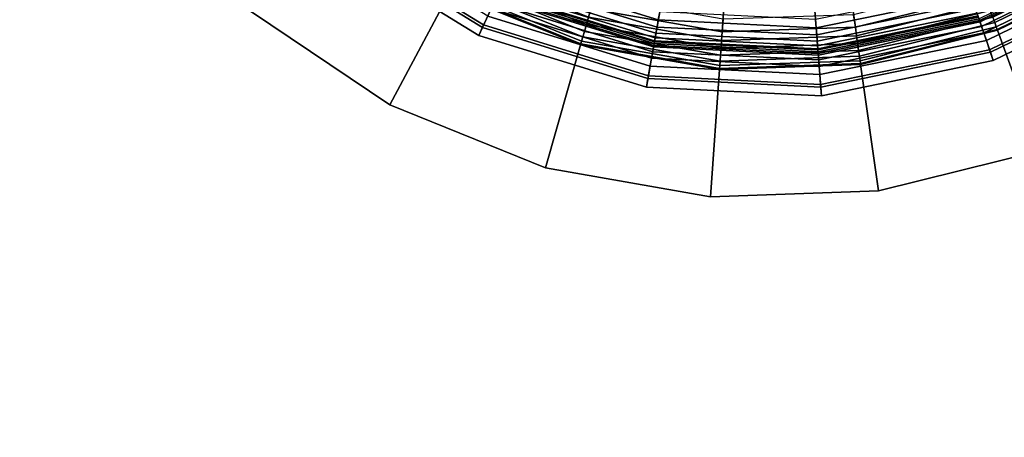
# Model space of a CAD drawing. Extents: x -43.1 to 43.1, y -41.3 to 41.3.
# Tile 467 of 656: x 15.3 to 17, y 6.1 to 6.8. Entities that reach past the tile are written whole.
import ezdxf

# ---------------------------------------------------------------- set-up
doc = ezdxf.new("R2010")
doc.units = 0
for name, color, linetype in [('LAMP', 7, 'CONTINUOUS'), ('LAMP_SUPPORT', 18, 'CONTINUOUS'), ('METAL_BASE', 254, 'CONTINUOUS')]:
    doc.layers.add(name, color=color, linetype=linetype)

msp = doc.modelspace()

# ---------------------------------------------------------------- linework, layer by layer
at = {"layer": 'LAMP'}
for points in [[(17.2365, 6.92, 16.1042), (16.9783, 6.7941, 16.1042), (16.9491, 6.8799, 16.2234), (17.1869, 6.9959, 16.2234)], [(16.1111, 6.7819, 15.9815), (15.8538, 6.9402, 15.9815), (15.8905, 6.9859, 16.1042), (16.1353, 6.8353, 16.1042)], [(16.1201, 6.8019, 15.3235), (15.8675, 6.9573, 15.3235), (15.8568, 6.9439, 15.6079), (16.113, 6.7863, 15.6079)], [(16.113, 6.7863, 15.6079), (15.8568, 6.9439, 15.6079), (15.8443, 6.9283, 15.8637), (16.1048, 6.768, 15.8637)], [(16.1048, 6.768, 15.8637), (15.8443, 6.9283, 15.8637), (15.8538, 6.9402, 15.9815), (16.1111, 6.7819, 15.9815)], [(17.2347, 6.9229, 14.1573), (16.9772, 6.7973, 14.1573), (16.9791, 6.7918, 14.4272), (17.2379, 6.918, 14.4272)], [(16.4098, 6.7503, 16.1042), (16.1353, 6.8353, 16.1042), (16.1727, 6.9178, 16.2234), (16.4255, 6.8396, 16.2234)], [(17.2686, 6.871, 15.9815), (16.9972, 6.7386, 15.9815), (16.9783, 6.7941, 16.1042), (17.2365, 6.92, 16.1042)], [(17.2379, 6.918, 14.4272), (16.9791, 6.7918, 14.4272), (16.9818, 6.7837, 14.7202), (17.2426, 6.9108, 14.7202)], [(17.2426, 6.9108, 14.7202), (16.9818, 6.7837, 14.7202), (16.9855, 6.7728, 15.0232), (17.2488, 6.9013, 15.0232)], [(16.4202, 6.8093, 13.8601), (16.16, 6.8898, 13.8601), (16.1541, 6.8767, 13.8647), (16.4177, 6.7951, 13.8647)], [(17.2488, 6.9013, 15.0232), (16.9855, 6.7728, 15.0232), (16.9901, 6.7593, 15.3235), (17.2566, 6.8893, 15.3235)], [(17.2566, 6.8893, 15.3235), (16.9901, 6.7593, 15.3235), (16.9956, 6.7431, 15.6079), (17.266, 6.875, 15.6079)], [(16.4177, 6.7951, 13.8647), (16.1541, 6.8767, 13.8647), (16.1488, 6.865, 13.8722), (16.4155, 6.7825, 13.8722)], [(16.9783, 6.7941, 16.1042), (16.6968, 6.7363, 16.1042), (16.6898, 6.8267, 16.2234), (16.9491, 6.8799, 16.2234)], [(17.266, 6.875, 15.6079), (16.9956, 6.7431, 15.6079), (17.0021, 6.7242, 15.8637), (17.277, 6.8582, 15.8637)], [(17.277, 6.8582, 15.8637), (17.0021, 6.7242, 15.8637), (16.9972, 6.7386, 15.9815), (17.2686, 6.871, 15.9815)], [(16.4136, 6.7719, 13.8822), (16.1443, 6.8553, 13.8822), (16.1409, 6.8478, 13.8943), (16.4122, 6.7638, 13.8943)], [(16.4155, 6.7825, 13.8722), (16.1488, 6.865, 13.8722), (16.1443, 6.8553, 13.8822), (16.4136, 6.7719, 13.8822)], [(16.4104, 6.7537, 14.1573), (16.1367, 6.8384, 14.1573), (16.1343, 6.8331, 14.4272), (16.4094, 6.7479, 14.4272)], [(16.4109, 6.7567, 13.9233), (16.138, 6.8412, 13.9233), (16.1367, 6.8384, 14.1573), (16.4104, 6.7537, 14.1573)], [(16.4112, 6.7586, 13.9082), (16.1388, 6.843, 13.9082), (16.138, 6.8412, 13.9233), (16.4109, 6.7567, 13.9233)], [(16.4122, 6.7638, 13.8943), (16.1409, 6.8478, 13.8943), (16.1388, 6.843, 13.9082), (16.4112, 6.7586, 13.9082)], [(16.6968, 6.7363, 16.1042), (16.4098, 6.7503, 16.1042), (16.4255, 6.8396, 16.2234), (16.6898, 6.8267, 16.2234)], [(16.959, 6.8507, 13.8601), (16.6922, 6.796, 13.8601), (16.6933, 6.7816, 13.8647), (16.9636, 6.8371, 13.8647)], [(16.9636, 6.8371, 13.8647), (16.6933, 6.7816, 13.8647), (16.6943, 6.7689, 13.8722), (16.9677, 6.825, 13.8722)], [(16.3996, 6.6926, 15.9815), (16.1111, 6.7819, 15.9815), (16.1353, 6.8353, 16.1042), (16.4098, 6.7503, 16.1042)], [(16.4079, 6.7395, 14.7202), (16.1307, 6.8253, 14.7202), (16.126, 6.8149, 15.0232), (16.4059, 6.7282, 15.0232)], [(16.4094, 6.7479, 14.4272), (16.1343, 6.8331, 14.4272), (16.1307, 6.8253, 14.7202), (16.4079, 6.7395, 14.7202)], [(16.9677, 6.825, 13.8722), (16.6943, 6.7689, 13.8722), (16.6951, 6.7582, 13.8822), (16.9712, 6.8148, 13.8822)], [(16.4059, 6.7282, 15.0232), (16.126, 6.8149, 15.0232), (16.1201, 6.8019, 15.3235), (16.4034, 6.7142, 15.3235)], [(16.6922, 6.796, 13.8601), (16.4202, 6.8093, 13.8601), (16.4177, 6.7951, 13.8647), (16.6933, 6.7816, 13.8647)], [(16.9712, 6.8148, 13.8822), (16.6951, 6.7582, 13.8822), (16.6957, 6.75, 13.8943), (16.9739, 6.8071, 13.8943)], [(16.9739, 6.8071, 13.8943), (16.6957, 6.75, 13.8943), (16.6961, 6.7447, 13.9082), (16.9756, 6.802, 13.9082)], [(16.4004, 6.6973, 15.6079), (16.113, 6.7863, 15.6079), (16.1048, 6.768, 15.8637), (16.397, 6.6776, 15.8637)], [(16.4034, 6.7142, 15.3235), (16.1201, 6.8019, 15.3235), (16.113, 6.7863, 15.6079), (16.4004, 6.6973, 15.6079)], [(16.6933, 6.7816, 13.8647), (16.4177, 6.7951, 13.8647), (16.4155, 6.7825, 13.8722), (16.6943, 6.7689, 13.8722)], [(16.9756, 6.802, 13.9082), (16.6961, 6.7447, 13.9082), (16.6963, 6.7427, 13.9233), (16.9762, 6.8002, 13.9233)], [(16.9762, 6.8002, 13.9233), (16.6963, 6.7427, 13.9233), (16.6965, 6.7397, 14.1573), (16.9772, 6.7973, 14.1573)], [(16.9772, 6.7973, 14.1573), (16.6965, 6.7397, 14.1573), (16.697, 6.7339, 14.4272), (16.9791, 6.7918, 14.4272)], [(16.9972, 6.7386, 15.9815), (16.7013, 6.6779, 15.9815), (16.6968, 6.7363, 16.1042), (16.9783, 6.7941, 16.1042)], [(16.9791, 6.7918, 14.4272), (16.697, 6.7339, 14.4272), (16.6976, 6.7253, 14.7202), (16.9818, 6.7837, 14.7202)], [(16.397, 6.6776, 15.8637), (16.1048, 6.768, 15.8637), (16.1111, 6.7819, 15.9815), (16.3996, 6.6926, 15.9815)], [(16.6951, 6.7582, 13.8822), (16.4136, 6.7719, 13.8822), (16.4122, 6.7638, 13.8943), (16.6957, 6.75, 13.8943)], [(16.6943, 6.7689, 13.8722), (16.4155, 6.7825, 13.8722), (16.4136, 6.7719, 13.8822), (16.6951, 6.7582, 13.8822)], [(16.9818, 6.7837, 14.7202), (16.6976, 6.7253, 14.7202), (16.6985, 6.7139, 15.0232), (16.9855, 6.7728, 15.0232)], [(16.9855, 6.7728, 15.0232), (16.6985, 6.7139, 15.0232), (16.6996, 6.6997, 15.3235), (16.9901, 6.7593, 15.3235)], [(16.6965, 6.7397, 14.1573), (16.4104, 6.7537, 14.1573), (16.4094, 6.7479, 14.4272), (16.697, 6.7339, 14.4272)], [(16.6963, 6.7427, 13.9233), (16.4109, 6.7567, 13.9233), (16.4104, 6.7537, 14.1573), (16.6965, 6.7397, 14.1573)], [(16.6961, 6.7447, 13.9082), (16.4112, 6.7586, 13.9082), (16.4109, 6.7567, 13.9233), (16.6963, 6.7427, 13.9233)], [(16.6957, 6.75, 13.8943), (16.4122, 6.7638, 13.8943), (16.4112, 6.7586, 13.9082), (16.6961, 6.7447, 13.9082)], [(16.9901, 6.7593, 15.3235), (16.6996, 6.6997, 15.3235), (16.7009, 6.6826, 15.6079), (16.9956, 6.7431, 15.6079)], [(16.7013, 6.6779, 15.9815), (16.3996, 6.6926, 15.9815), (16.4098, 6.7503, 16.1042), (16.6968, 6.7363, 16.1042)], [(16.6976, 6.7253, 14.7202), (16.4079, 6.7395, 14.7202), (16.4059, 6.7282, 15.0232), (16.6985, 6.7139, 15.0232)], [(16.697, 6.7339, 14.4272), (16.4094, 6.7479, 14.4272), (16.4079, 6.7395, 14.7202), (16.6976, 6.7253, 14.7202)], [(16.9956, 6.7431, 15.6079), (16.7009, 6.6826, 15.6079), (16.7025, 6.6626, 15.8637), (17.0021, 6.7242, 15.8637)], [(17.0021, 6.7242, 15.8637), (16.7025, 6.6626, 15.8637), (16.7013, 6.6779, 15.9815), (16.9972, 6.7386, 15.9815)], [(16.6985, 6.7139, 15.0232), (16.4059, 6.7282, 15.0232), (16.4034, 6.7142, 15.3235), (16.6996, 6.6997, 15.3235)], [(16.6996, 6.6997, 15.3235), (16.4034, 6.7142, 15.3235), (16.4004, 6.6973, 15.6079), (16.7009, 6.6826, 15.6079)], [(16.7009, 6.6826, 15.6079), (16.4004, 6.6973, 15.6079), (16.397, 6.6776, 15.8637), (16.7025, 6.6626, 15.8637)], [(16.7025, 6.6626, 15.8637), (16.397, 6.6776, 15.8637), (16.3996, 6.6926, 15.9815), (16.7013, 6.6779, 15.9815)]]:
    msp.add_3dface(points, dxfattribs=at)
at = {"layer": 'LAMP_SUPPORT'}
for points in [[(16.7485, 6.8748, 13.7394), (16.9552, 6.9263, 13.7394), (16.9871, 6.8387, 13.7394), (16.7615, 6.7824, 13.7394)], [(17.0046, 6.7905, 10.1688), (17.2231, 6.8971, 10.1688), (17.2178, 6.9058, 10.1587), (17.0011, 6.8001, 10.1587)], [(17.0011, 6.8001, 13.725), (17.2178, 6.9058, 13.725), (17.2231, 6.8971, 13.7148), (17.0046, 6.7905, 13.7148)], [(16.0711, 6.8763, 10.1509), (16.2923, 6.7869, 10.1509), (16.2961, 6.8002, 10.146), (16.0776, 6.8885, 10.146)], [(16.0776, 6.8885, 13.7377), (16.2961, 6.8002, 13.7377), (16.2923, 6.7869, 13.7328), (16.0711, 6.8763, 13.7328)], [(16.3259, 6.9043, 13.7394), (16.5357, 6.8673, 13.7394), (16.5292, 6.7743, 13.7394), (16.3002, 6.8147, 13.7394)], [(17.0072, 6.7832, 10.181), (17.2273, 6.8906, 10.181), (17.2231, 6.8971, 10.1688), (17.0046, 6.7905, 10.1688)], [(17.0046, 6.7905, 13.7148), (17.2231, 6.8971, 13.7148), (17.2273, 6.8906, 13.7026), (17.0072, 6.7832, 13.7026)], [(17.0089, 6.7786, 10.1948), (17.2299, 6.8864, 10.1948), (17.2273, 6.8906, 10.181), (17.0072, 6.7832, 10.181)], [(17.0072, 6.7832, 13.7026), (17.2273, 6.8906, 13.7026), (17.2299, 6.8864, 13.6888), (17.0089, 6.7786, 13.6888)], [(16.0654, 6.8655, 10.1587), (16.2889, 6.7752, 10.1587), (16.2923, 6.7869, 10.1509), (16.0711, 6.8763, 10.1509)], [(16.0711, 6.8763, 13.7328), (16.2923, 6.7869, 13.7328), (16.2889, 6.7752, 13.725), (16.0654, 6.8655, 13.725)], [(16.5357, 6.8673, 13.7394), (16.7485, 6.8748, 13.7394), (16.7615, 6.7824, 13.7394), (16.5292, 6.7743, 13.7394)], [(17.0095, 6.777, 10.2099), (17.2308, 6.8849, 10.2099), (17.2299, 6.8864, 10.1948), (17.0089, 6.7786, 10.1948)], [(17.0089, 6.7786, 13.6888), (17.2299, 6.8864, 13.6888), (17.2308, 6.8849, 13.6738), (17.0095, 6.777, 13.6738)], [(17.0095, 6.777, 13.6738), (17.2308, 6.8849, 13.6738), (17.2308, 6.8849, 10.2099), (17.0095, 6.777, 10.2099)], [(16.057, 6.8497, 10.181), (16.284, 6.758, 10.181), (16.2861, 6.7654, 10.1688), (16.0606, 6.8565, 10.1688)], [(16.0606, 6.8565, 13.7148), (16.2861, 6.7654, 13.7148), (16.284, 6.758, 13.7026), (16.057, 6.8497, 13.7026)], [(16.0606, 6.8565, 10.1688), (16.2861, 6.7654, 10.1688), (16.2889, 6.7752, 10.1587), (16.0654, 6.8655, 10.1587)], [(16.0654, 6.8655, 13.725), (16.2889, 6.7752, 13.725), (16.2861, 6.7654, 13.7148), (16.0606, 6.8565, 13.7148)], [(16.7615, 6.7824, 10.1442), (16.9871, 6.8387, 10.1442), (16.9795, 6.8593, 10.1425), (16.7584, 6.8042, 10.1425)], [(16.0539, 6.8438, 10.2099), (16.2821, 6.7516, 10.2099), (16.2826, 6.7532, 10.1948), (16.0547, 6.8453, 10.1948)], [(16.0547, 6.8453, 13.6888), (16.2826, 6.7532, 13.6888), (16.2821, 6.7516, 13.6738), (16.0539, 6.8438, 13.6738)], [(16.0539, 6.8438, 13.6738), (16.2821, 6.7516, 13.6738), (16.2821, 6.7516, 10.2099), (16.0539, 6.8438, 10.2099)], [(16.0547, 6.8453, 10.1948), (16.2826, 6.7532, 10.1948), (16.284, 6.758, 10.181), (16.057, 6.8497, 10.181)], [(16.057, 6.8497, 13.7026), (16.284, 6.758, 13.7026), (16.2826, 6.7532, 13.6888), (16.0547, 6.8453, 13.6888)], [(16.7636, 6.7675, 10.146), (16.9922, 6.8245, 10.146), (16.9871, 6.8387, 10.1442), (16.7615, 6.7824, 10.1442)], [(16.7615, 6.7824, 13.7394), (16.9871, 6.8387, 13.7394), (16.9922, 6.8245, 13.7377), (16.7636, 6.7675, 13.7377)], [(16.3002, 6.8147, 10.1442), (16.5292, 6.7743, 10.1442), (16.5307, 6.7962, 10.1425), (16.3063, 6.8358, 10.1425)], [(16.7655, 6.7538, 10.1509), (16.9969, 6.8115, 10.1509), (16.9922, 6.8245, 10.146), (16.7636, 6.7675, 10.146)], [(16.7636, 6.7675, 13.7377), (16.9922, 6.8245, 13.7377), (16.9969, 6.8115, 13.7328), (16.7655, 6.7538, 13.7328)], [(16.2961, 6.8002, 10.146), (16.5281, 6.7593, 10.146), (16.5292, 6.7743, 10.1442), (16.3002, 6.8147, 10.1442)], [(16.3002, 6.8147, 13.7394), (16.5292, 6.7743, 13.7394), (16.5281, 6.7593, 13.7377), (16.2961, 6.8002, 13.7377)], [(16.5292, 6.7743, 10.1442), (16.7615, 6.7824, 10.1442), (16.7584, 6.8042, 10.1425), (16.5307, 6.7962, 10.1425)], [(16.7672, 6.7418, 10.1587), (17.0011, 6.8001, 10.1587), (16.9969, 6.8115, 10.1509), (16.7655, 6.7538, 10.1509)], [(16.7655, 6.7538, 13.7328), (16.9969, 6.8115, 13.7328), (17.0011, 6.8001, 13.725), (16.7672, 6.7418, 13.725)], [(16.2889, 6.7752, 10.1587), (16.5263, 6.7334, 10.1587), (16.5272, 6.7455, 10.1509), (16.2923, 6.7869, 10.1509)], [(16.2923, 6.7869, 13.7328), (16.5272, 6.7455, 13.7328), (16.5263, 6.7334, 13.725), (16.2889, 6.7752, 13.725)], [(16.2923, 6.7869, 10.1509), (16.5272, 6.7455, 10.1509), (16.5281, 6.7593, 10.146), (16.2961, 6.8002, 10.146)], [(16.2961, 6.8002, 13.7377), (16.5281, 6.7593, 13.7377), (16.5272, 6.7455, 13.7328), (16.2923, 6.7869, 13.7328)], [(16.7686, 6.7317, 10.1688), (17.0046, 6.7905, 10.1688), (17.0011, 6.8001, 10.1587), (16.7672, 6.7418, 10.1587)], [(16.7672, 6.7418, 13.725), (17.0011, 6.8001, 13.725), (17.0046, 6.7905, 13.7148), (16.7686, 6.7317, 13.7148)], [(16.7697, 6.724, 10.181), (17.0072, 6.7832, 10.181), (17.0046, 6.7905, 10.1688), (16.7686, 6.7317, 10.1688)], [(16.7686, 6.7317, 13.7148), (17.0046, 6.7905, 13.7148), (17.0072, 6.7832, 13.7026), (16.7697, 6.724, 13.7026)], [(16.2861, 6.7654, 10.1688), (16.5256, 6.7232, 10.1688), (16.5263, 6.7334, 10.1587), (16.2889, 6.7752, 10.1587)], [(16.2889, 6.7752, 13.725), (16.5263, 6.7334, 13.725), (16.5256, 6.7232, 13.7148), (16.2861, 6.7654, 13.7148)], [(16.5281, 6.7593, 10.146), (16.7636, 6.7675, 10.146), (16.7615, 6.7824, 10.1442), (16.5292, 6.7743, 10.1442)], [(16.5292, 6.7743, 13.7394), (16.7615, 6.7824, 13.7394), (16.7636, 6.7675, 13.7377), (16.5281, 6.7593, 13.7377)], [(16.7704, 6.7191, 10.1948), (17.0089, 6.7786, 10.1948), (17.0072, 6.7832, 10.181), (16.7697, 6.724, 10.181)], [(16.7697, 6.724, 13.7026), (17.0072, 6.7832, 13.7026), (17.0089, 6.7786, 13.6888), (16.7704, 6.7191, 13.6888)], [(16.7706, 6.7174, 10.2099), (17.0095, 6.777, 10.2099), (17.0089, 6.7786, 10.1948), (16.7704, 6.7191, 10.1948)], [(16.7704, 6.7191, 13.6888), (17.0089, 6.7786, 13.6888), (17.0095, 6.777, 13.6738), (16.7706, 6.7174, 13.6738)], [(16.7706, 6.7174, 13.6738), (17.0095, 6.777, 13.6738), (17.0095, 6.777, 10.2099), (16.7706, 6.7174, 10.2099)], [(16.2821, 6.7516, 10.2099), (16.5246, 6.7088, 10.2099), (16.5247, 6.7105, 10.1948), (16.2826, 6.7532, 10.1948)], [(16.2826, 6.7532, 13.6888), (16.5247, 6.7105, 13.6888), (16.5246, 6.7088, 13.6738), (16.2821, 6.7516, 13.6738)], [(16.2821, 6.7516, 13.6738), (16.5246, 6.7088, 13.6738), (16.5246, 6.7088, 10.2099), (16.2821, 6.7516, 10.2099)], [(16.2826, 6.7532, 10.1948), (16.5247, 6.7105, 10.1948), (16.5251, 6.7155, 10.181), (16.284, 6.758, 10.181)], [(16.284, 6.758, 13.7026), (16.5251, 6.7155, 13.7026), (16.5247, 6.7105, 13.6888), (16.2826, 6.7532, 13.6888)], [(16.284, 6.758, 10.181), (16.5251, 6.7155, 10.181), (16.5256, 6.7232, 10.1688), (16.2861, 6.7654, 10.1688)], [(16.2861, 6.7654, 13.7148), (16.5256, 6.7232, 13.7148), (16.5251, 6.7155, 13.7026), (16.284, 6.758, 13.7026)], [(16.5263, 6.7334, 10.1587), (16.7672, 6.7418, 10.1587), (16.7655, 6.7538, 10.1509), (16.5272, 6.7455, 10.1509)], [(16.5272, 6.7455, 13.7328), (16.7655, 6.7538, 13.7328), (16.7672, 6.7418, 13.725), (16.5263, 6.7334, 13.725)], [(16.5272, 6.7455, 10.1509), (16.7655, 6.7538, 10.1509), (16.7636, 6.7675, 10.146), (16.5281, 6.7593, 10.146)], [(16.5281, 6.7593, 13.7377), (16.7636, 6.7675, 13.7377), (16.7655, 6.7538, 13.7328), (16.5272, 6.7455, 13.7328)], [(16.5256, 6.7232, 10.1688), (16.7686, 6.7317, 10.1688), (16.7672, 6.7418, 10.1587), (16.5263, 6.7334, 10.1587)], [(16.5263, 6.7334, 13.725), (16.7672, 6.7418, 13.725), (16.7686, 6.7317, 13.7148), (16.5256, 6.7232, 13.7148)], [(16.5246, 6.7088, 10.2099), (16.7706, 6.7174, 10.2099), (16.7704, 6.7191, 10.1948), (16.5247, 6.7105, 10.1948)], [(16.5247, 6.7105, 13.6888), (16.7704, 6.7191, 13.6888), (16.7706, 6.7174, 13.6738), (16.5246, 6.7088, 13.6738)], [(16.5246, 6.7088, 13.6738), (16.7706, 6.7174, 13.6738), (16.7706, 6.7174, 10.2099), (16.5246, 6.7088, 10.2099)], [(16.5247, 6.7105, 10.1948), (16.7704, 6.7191, 10.1948), (16.7697, 6.724, 10.181), (16.5251, 6.7155, 10.181)], [(16.5251, 6.7155, 13.7026), (16.7697, 6.724, 13.7026), (16.7704, 6.7191, 13.6888), (16.5247, 6.7105, 13.6888)], [(16.5251, 6.7155, 10.181), (16.7697, 6.724, 10.181), (16.7686, 6.7317, 10.1688), (16.5256, 6.7232, 10.1688)], [(16.5256, 6.7232, 13.7148), (16.7686, 6.7317, 13.7148), (16.7697, 6.724, 13.7026), (16.5251, 6.7155, 13.7026)]]:
    msp.add_3dface(points, dxfattribs=at)
at = {"layer": 'METAL_BASE'}
for points in [[(27.0036, 32.0474, 30.106), (27.0311, 32.0239, 30.241), (0.867, 1.3896, 30.241), (0.8395, 1.4131, 30.106)], [(27.0311, 32.0239, 29.9709), (27.0036, 32.0474, 30.106), (0.8395, 1.4131, 30.106), (0.867, 1.3896, 29.9709)], [(27.0311, 32.0239, 30.241), (27.1063, 31.9597, 30.3399), (0.9422, 1.3254, 30.3399), (0.867, 1.3896, 30.241)], [(27.1063, 31.9597, 29.872), (27.0311, 32.0239, 29.9709), (0.867, 1.3896, 29.9709), (0.9422, 1.3254, 29.872)], [(27.1063, 31.9597, 30.3399), (27.209, 31.8719, 30.3761), (1.0449, 1.2377, 30.3761), (0.9422, 1.3254, 30.3399)], [(27.209, 31.8719, 29.8358), (27.1063, 31.9597, 29.872), (0.9422, 1.3254, 29.872), (1.0449, 1.2377, 29.8358)], [(27.209, 31.8719, 30.3761), (27.3117, 31.7842, 30.3399), (1.1476, 1.15, 30.3399), (1.0449, 1.2377, 30.3761)], [(27.3117, 31.7842, 29.872), (27.209, 31.8719, 29.8358), (1.0449, 1.2377, 29.8358), (1.1476, 1.15, 29.872)], [(27.3117, 31.7842, 30.3399), (27.3869, 31.72, 30.241), (1.2228, 1.0858, 30.241), (1.1476, 1.15, 30.3399)], [(27.3869, 31.72, 29.9709), (27.3117, 31.7842, 29.872), (1.1476, 1.15, 29.872), (1.2228, 1.0858, 29.9709)], [(27.3869, 31.72, 30.241), (27.4144, 31.6965, 30.106), (1.2503, 1.0623, 30.106), (1.2228, 1.0858, 30.241)], [(27.4144, 31.6965, 30.106), (27.3869, 31.72, 29.9709), (1.2228, 1.0858, 29.9709), (1.2503, 1.0623, 30.106)], [(15.2991, 29.0691, 39.5821), (15.4187, 29.0063, 39.5459), (0.9079, 1.3482, 39.5459), (0.7883, 1.411, 39.5821)], [(15.4187, 29.0063, 39.0781), (15.2991, 29.0691, 39.0419), (0.7883, 1.411, 39.0419), (0.9079, 1.3482, 39.0781)], [(15.4187, 29.0063, 39.5459), (15.5062, 28.9604, 39.447), (0.9954, 1.3023, 39.447), (0.9079, 1.3482, 39.5459)], [(15.5062, 28.9604, 39.1769), (15.4187, 29.0063, 39.0781), (0.9079, 1.3482, 39.0781), (0.9954, 1.3023, 39.1769)], [(15.5062, 28.9604, 39.447), (15.5382, 28.9436, 39.312), (1.0275, 1.2855, 39.312), (0.9954, 1.3023, 39.447)], [(15.5382, 28.9436, 39.312), (15.5062, 28.9604, 39.1769), (0.9954, 1.3023, 39.1769), (1.0275, 1.2855, 39.312)], [(25.8107, 20.3207, 20.312), (25.8329, 20.2921, 20.447), (1.159, 1.1418, 20.447), (1.1368, 1.1704, 20.312)], [(25.8329, 20.2921, 20.1769), (25.8107, 20.3207, 20.312), (1.1368, 1.1704, 20.312), (1.159, 1.1418, 20.1769)], [(25.8329, 20.2921, 20.447), (25.8935, 20.214, 20.5459), (1.2196, 1.0637, 20.5459), (1.159, 1.1418, 20.447)], [(25.8935, 20.214, 20.0781), (25.8329, 20.2921, 20.1769), (1.159, 1.1418, 20.1769), (1.2196, 1.0637, 20.0781)], [(25.8935, 20.214, 20.5459), (25.9763, 20.1073, 20.5821), (1.3024, 0.9571, 20.5821), (1.2196, 1.0637, 20.5459)], [(25.9763, 20.1073, 20.0419), (25.8935, 20.214, 20.0781), (1.2196, 1.0637, 20.0781), (1.3024, 0.9571, 20.0419)], [(25.9763, 20.1073, 20.5821), (26.0591, 20.0006, 20.5459), (1.3852, 0.8504, 20.5459), (1.3024, 0.9571, 20.5821)], [(26.0591, 20.0006, 20.0781), (25.9763, 20.1073, 20.0419), (1.3024, 0.9571, 20.0419), (1.3852, 0.8504, 20.0781)], [(26.0591, 20.0006, 20.5459), (26.1197, 19.9225, 20.447), (1.4459, 0.7723, 20.447), (1.3852, 0.8504, 20.5459)], [(26.1197, 19.9225, 20.1769), (26.0591, 20.0006, 20.0781), (1.3852, 0.8504, 20.0781), (1.4459, 0.7723, 20.1769)], [(26.1197, 19.9225, 20.447), (26.1419, 19.8939, 20.312), (1.468, 0.7437, 20.312), (1.4459, 0.7723, 20.447)], [(26.1419, 19.8939, 20.312), (26.1197, 19.9225, 20.1769), (1.4459, 0.7723, 20.1769), (1.468, 0.7437, 20.312)], [(16.021, 7.8891, 11.518), (16.0369, 7.8566, 11.6531), (1.4496, 0.7419, 11.6531), (1.4337, 0.7744, 11.518)], [(16.0369, 7.8566, 11.3829), (16.021, 7.8891, 11.518), (1.4337, 0.7744, 11.518), (1.4496, 0.7419, 11.3829)], [(16.0369, 7.8566, 11.6531), (16.0802, 7.7677, 11.7519), (1.4929, 0.653, 11.7519), (1.4496, 0.7419, 11.6531)], [(16.0802, 7.7677, 11.2841), (16.0369, 7.8566, 11.3829), (1.4496, 0.7419, 11.3829), (1.4929, 0.653, 11.2841)], [(16.0802, 7.7677, 11.7519), (16.1394, 7.6463, 11.7881), (1.5521, 0.5316, 11.7881), (1.4929, 0.653, 11.7519)], [(16.1394, 7.6463, 11.2479), (16.0802, 7.7677, 11.2841), (1.4929, 0.653, 11.2841), (1.5521, 0.5316, 11.2479)], [(16.1394, 7.6463, 11.7881), (16.1986, 7.5249, 11.7519), (1.6113, 0.4102, 11.7519), (1.5521, 0.5316, 11.7881)], [(16.1986, 7.5249, 11.2841), (16.1394, 7.6463, 11.2479), (1.5521, 0.5316, 11.2479), (1.6113, 0.4102, 11.2841)], [(16.1986, 7.5249, 11.7519), (16.2419, 7.4361, 11.6531), (1.6546, 0.3214, 11.6531), (1.6113, 0.4102, 11.7519)], [(16.2419, 7.4361, 11.3829), (16.1986, 7.5249, 11.2841), (1.6113, 0.4102, 11.2841), (1.6546, 0.3214, 11.3829)], [(16.2419, 7.4361, 11.6531), (16.2578, 7.4035, 11.518), (1.6705, 0.2888, 11.518), (1.6546, 0.3214, 11.6531)], [(16.2578, 7.4035, 11.518), (16.2419, 7.4361, 11.3829), (1.6546, 0.3214, 11.3829), (1.6705, 0.2888, 11.518)], [(15.8498, 6.9815, 11.0545), (15.7064, 6.8107, 11.0545), (15.9492, 6.6469, 11.0545), (16.0539, 6.8438, 11.0545)], [(16.0539, 6.8438, 11.9415), (15.9492, 6.6469, 11.9415), (15.7064, 6.8107, 11.9415), (15.8498, 6.9815, 11.9415)], [(17.0095, 6.777, 11.0545), (17.2308, 6.8849, 11.0545), (17.2308, 6.8849, 11.9415), (17.0095, 6.777, 11.9415)], [(17.0095, 6.777, 11.0545), (17.0858, 6.5674, 11.0545), (17.349, 6.6958, 11.0545), (17.2308, 6.8849, 11.0545)], [(17.2308, 6.8849, 11.9415), (17.349, 6.6958, 11.9415), (17.0858, 6.5674, 11.9415), (17.0095, 6.777, 11.9415)], [(16.0539, 6.8438, 11.0545), (15.9492, 6.6469, 11.0545), (16.2207, 6.5372, 11.0545), (16.2821, 6.7516, 11.0545)], [(16.2821, 6.7516, 11.9415), (16.2207, 6.5372, 11.9415), (15.9492, 6.6469, 11.9415), (16.0539, 6.8438, 11.9415)], [(16.0539, 6.8438, 11.0545), (16.2821, 6.7516, 11.0545), (16.2821, 6.7516, 11.9415), (16.0539, 6.8438, 11.9415)], [(15.7064, 6.8107, 11.9415), (15.9492, 6.6469, 11.9415), (15.9492, 6.6469, 11.0545), (15.7064, 6.8107, 11.0545)], [(16.7706, 6.7174, 11.0545), (17.0095, 6.777, 11.0545), (17.0095, 6.777, 11.9415), (16.7706, 6.7174, 11.9415)], [(16.7706, 6.7174, 11.0545), (16.8017, 6.4966, 11.0545), (17.0858, 6.5674, 11.0545), (17.0095, 6.777, 11.0545)], [(17.0095, 6.777, 11.9415), (17.0858, 6.5674, 11.9415), (16.8017, 6.4966, 11.9415), (16.7706, 6.7174, 11.9415)], [(16.2821, 6.7516, 11.0545), (16.2207, 6.5372, 11.0545), (16.509, 6.4864, 11.0545), (16.5246, 6.7088, 11.0545)], [(16.5246, 6.7088, 11.9415), (16.509, 6.4864, 11.9415), (16.2207, 6.5372, 11.9415), (16.2821, 6.7516, 11.9415)], [(16.2821, 6.7516, 11.0545), (16.5246, 6.7088, 11.0545), (16.5246, 6.7088, 11.9415), (16.2821, 6.7516, 11.9415)], [(16.5246, 6.7088, 11.0545), (16.509, 6.4864, 11.0545), (16.8017, 6.4966, 11.0545), (16.7706, 6.7174, 11.0545)], [(16.7706, 6.7174, 11.9415), (16.8017, 6.4966, 11.9415), (16.509, 6.4864, 11.9415), (16.5246, 6.7088, 11.9415)], [(16.5246, 6.7088, 11.0545), (16.7706, 6.7174, 11.0545), (16.7706, 6.7174, 11.9415), (16.5246, 6.7088, 11.9415)], [(15.9492, 6.6469, 11.9415), (16.2207, 6.5372, 11.9415), (16.2207, 6.5372, 11.0545), (15.9492, 6.6469, 11.0545)], [(16.8017, 6.4966, 11.9415), (17.0858, 6.5674, 11.9415), (17.0858, 6.5674, 11.0545), (16.8017, 6.4966, 11.0545)], [(16.2207, 6.5372, 11.9415), (16.509, 6.4864, 11.9415), (16.509, 6.4864, 11.0545), (16.2207, 6.5372, 11.0545)], [(16.509, 6.4864, 11.9415), (16.8017, 6.4966, 11.9415), (16.8017, 6.4966, 11.0545), (16.509, 6.4864, 11.0545)]]:
    msp.add_3dface(points, dxfattribs=at)

doc.saveas('drawing.dxf')
